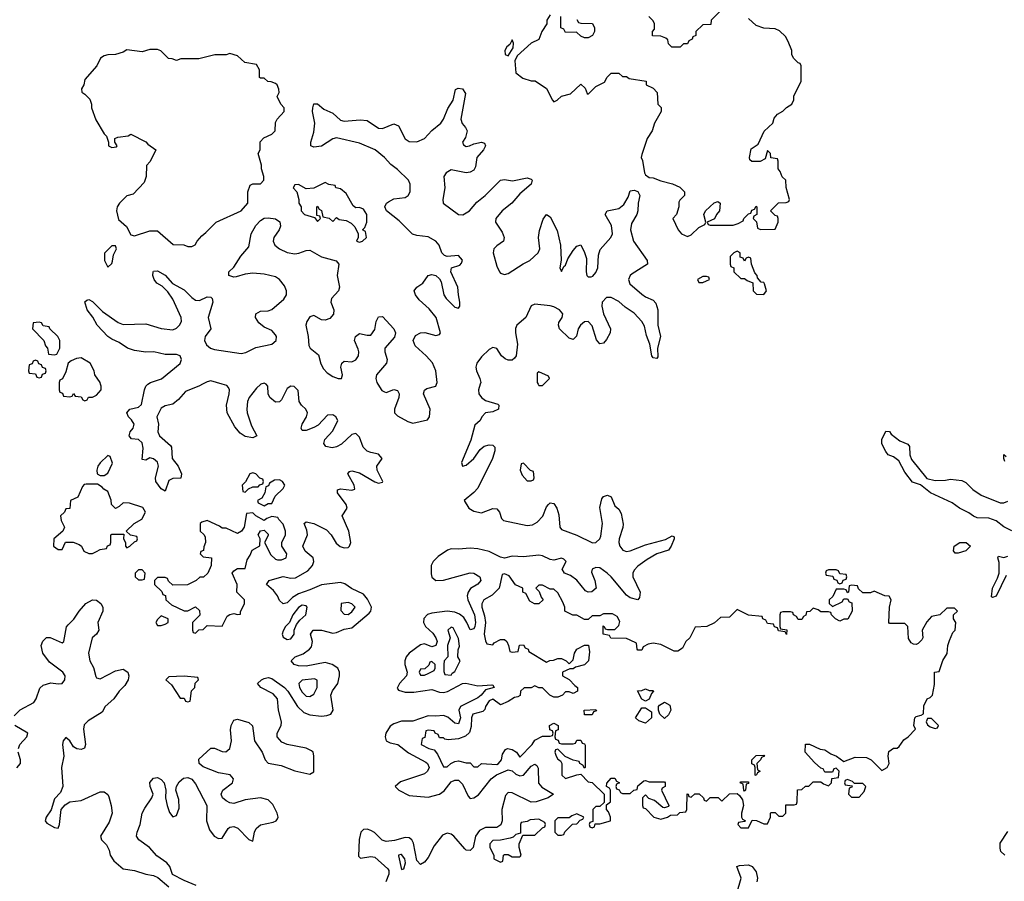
# Model space of a CAD drawing. Header units: inches. Extents: x 2710684 to 2828758, y 857022 to 965663.
# Tile 268 of 316: x 2792188 to 2797352, y 877393 to 881912. Entities that reach past the tile are written whole.
import ezdxf

# ---------------------------------------------------------------- set-up
doc = ezdxf.new("R2010")
doc.units = ezdxf.units.IN
doc.header["$MEASUREMENT"] = 0
doc.layers.add('C7897', color=7, linetype='Continuous')
doc.layers.add('C7898', color=7, linetype='Continuous')

msp = doc.modelspace()

# ---------------------------------------------------------------- linework, layer by layer
at = {"layer": 'C7897', "color": 4}
for points, elevation in [([(2792394, 880000), (2792394, 879970), (2792398, 879958), (2792412.7, 879952.7), (2792418, 879938), (2792450, 879934), (2792462, 879938), (2792470, 879952), (2792478, 879938), (2792510, 879934), (2792518, 879918), (2792530, 879914), (2792542, 879918), (2792548.4, 879931.6), (2792570, 879932), (2792590, 879942), (2792614, 879970), (2792614, 879990), (2792611.5, 880000)], 8), ([(2793146.8, 880000), (2793130, 879991.1), (2793058, 879962), (2793019.7, 879920.3), (2792990, 879895.6), (2792950, 879887.3), (2792930, 879874.5), (2792906.7, 879830), (2792915.3, 879790), (2792912, 879750), (2792920.3, 879730), (2792978.9, 879678.9), (2792983.8, 879670), (2792988, 879610), (2793018, 879570), (2793036.4, 879530), (2793033.2, 879506.8), (2792990, 879506), (2792970, 879495.1), (2792950, 879439), (2792930, 879452.3), (2792901.6, 879490), (2792900.5, 879510), (2792915.1, 879570), (2792911.1, 879591.1), (2792890, 879609.6), (2792870, 879614), (2792850, 879602.7), (2792830, 879606), (2792834.3, 879665.7), (2792830, 879692.7), (2792810, 879709.6), (2792774.5, 879714.5), (2792762, 879730), (2792766.6, 879750), (2792782, 879770), (2792788.2, 879790), (2792774, 879814), (2792757.6, 879830), (2792749.6, 879850), (2792766, 879870), (2792810, 879880.5), (2792826.3, 879893.7), (2792841.5, 879970), (2792849.8, 879990.2), (2792860.1, 880000)], 4), ([(2793113.3, 877370), (2793050, 877396.4), (2792988.7, 877428.7), (2792974.7, 877470), (2792959.6, 877490), (2792906.1, 877526.1), (2792867.8, 877570), (2792811.8, 877610), (2792799.5, 877630), (2792802.9, 877650), (2792819.5, 877690), (2792829.6, 877750), (2792843.1, 877776.9), (2792880.9, 877830), (2792887, 877850), (2792871.6, 877890), (2792869.7, 877910.3), (2792890, 877933.4), (2792910, 877937.1), (2792930, 877927.3), (2792944.9, 877910), (2792954, 877870), (2792953, 877830), (2792960.3, 877790), (2792973.7, 877753.7), (2792990, 877730.7), (2793010, 877737.3), (2793023.8, 877776.2), (2793022.4, 877822.4), (2793006.6, 877870), (2793009.6, 877890.4), (2793024.7, 877915.3), (2793046.2, 877933.8), (2793070, 877937.1), (2793090, 877928.2), (2793110, 877904.9), (2793168.8, 877790), (2793166.7, 877710), (2793183.1, 877663.1), (2793206.7, 877630), (2793230, 877618), (2793250, 877619.3), (2793280.5, 877670), (2793290, 877676.9), (2793310, 877680.3), (2793331.9, 877671.9), (2793390, 877612.7), (2793410, 877604), (2793418.5, 877650), (2793428.3, 877670), (2793439.4, 877680.6), (2793450, 877688.9), (2793516.8, 877703.2), (2793532.7, 877710), (2793539.7, 877720.3), (2793543.6, 877730), (2793538.3, 877750), (2793515.1, 877795.1), (2793490, 877819.3), (2793450, 877829.8), (2793370, 877819.7), (2793310, 877800.4), (2793290, 877804), (2793270, 877814.3), (2793251.5, 877830), (2793245.1, 877850), (2793253, 877870), (2793303, 877910), (2793309.6, 877930), (2793290.7, 877950.7), (2793230, 877962), (2793150, 877994), (2793129.5, 878010), (2793126.5, 878033.5), (2793190, 878090.4), (2793210, 878092), (2793250, 878073.1), (2793268, 878072), (2793289.6, 878090), (2793298.8, 878130), (2793293.3, 878186.7), (2793296.4, 878210), (2793310, 878237.3), (2793330, 878243.8), (2793390, 878225.5), (2793408.7, 878208.7), (2793419.6, 878130), (2793459.6, 878070), (2793474.3, 878030), (2793490, 878013.1), (2793559.5, 877999.5), (2793630, 877972.3), (2793710, 877954.9), (2793730, 877967.7), (2793730.9, 878050.9), (2793726.3, 878070), (2793718, 878078), (2793690, 878090.8), (2793589.8, 878109.8), (2793563.1, 878123.1), (2793537.7, 878150), (2793538.3, 878170), (2793559.7, 878210), (2793561, 878230), (2793544.2, 878290), (2793539.7, 878350), (2793516.4, 878376.4), (2793452, 878410), (2793435.1, 878430), (2793456, 878450), (2793470, 878457), (2793490, 878461.1), (2793510, 878457.4), (2793576, 878410), (2793594.3, 878390), (2793644, 878310), (2793678.5, 878278.5), (2793710, 878266), (2793770, 878259.2), (2793798.2, 878261.8), (2793819.5, 878270), (2793831.1, 878290), (2793819.3, 878370), (2793827.4, 878392.6), (2793856, 878430), (2793865.6, 878470), (2793865.3, 878490), (2793855.4, 878510), (2793827, 878530), (2793790, 878540.3), (2793690, 878521), (2793650, 878522.2), (2793627, 878530), (2793612.3, 878550), (2793633.2, 878570), (2793674.6, 878585.4), (2793708, 878610), (2793717.3, 878622.7), (2793723.5, 878650), (2793713.6, 878690), (2793726, 878710), (2793769.7, 878710.3), (2793830, 878695.2), (2793850, 878698.2), (2793890, 878714.9), (2793930, 878722), (2794020.4, 878799.6), (2794028.5, 878810), (2794032.1, 878830), (2794012.5, 878872.5), (2793990, 878898.5), (2793928.3, 878928.3), (2793893, 878953), (2793870, 878959.8), (2793770, 878948.7), (2793710, 878920.9), (2793650, 878901.5), (2793618.8, 878881.2), (2793590, 878853.6), (2793570, 878847.6), (2793550, 878866), (2793539.7, 878890), (2793518.5, 878918.5), (2793482.7, 878950), (2793495.3, 878970), (2793550, 878987.2), (2793570, 878991.7), (2793610, 878983.6), (2793634.7, 878985.3), (2793698.2, 879021.8), (2793723, 879050), (2793731.2, 879070), (2793727.6, 879090), (2793684, 879124), (2793673, 879150), (2793697.6, 879210), (2793694.3, 879234.3), (2793679.3, 879270), (2793690, 879279.1), (2793730, 879270.3), (2793795.9, 879235.9), (2793820.9, 879210), (2793847, 879167), (2793868.5, 879148.5), (2793890, 879141.5), (2793910, 879144.2), (2793917.6, 879150), (2793925.1, 879170), (2793913.1, 879230), (2793879.3, 879310), (2793904.5, 879350), (2793900.5, 879370), (2793854.5, 879430), (2793854, 879446), (2793870, 879451.8), (2793930, 879443.7), (2793945.2, 879450), (2793942.4, 879470), (2793909.5, 879530), (2793918, 879542), (2793930, 879546), (2793970, 879534.6), (2794050, 879487.6), (2794070, 879482), (2794090, 879486), (2794091.8, 879490), (2794062, 879550), (2794060.5, 879570), (2794089.3, 879610), (2794070, 879634), (2794030, 879641.7), (2794010, 879649.7), (2793999.4, 879659.4), (2793989.8, 879670), (2793970, 879722), (2793950, 879742), (2793930, 879737.2), (2793875, 879685), (2793850, 879671.1), (2793827.3, 879667.3), (2793793.1, 879673.1), (2793783, 879690), (2793788.3, 879710), (2793830, 879756.4), (2793856.8, 879810), (2793846, 879830), (2793830, 879840.4), (2793802.7, 879837.3), (2793753.8, 879786.2), (2793730, 879772.8), (2793690, 879758), (2793670, 879757.2), (2793663.6, 879770), (2793668.3, 879790), (2793691.3, 879830), (2793696.9, 879850), (2793687.8, 879870), (2793666, 879890), (2793653.7, 879910), (2793648.2, 879968.2), (2793628, 879988), (2793610, 879989.7), (2793590, 879978.7), (2793561.1, 879918.9), (2793550, 879908), (2793530, 879905.4), (2793499.7, 879930), (2793491, 879950), (2793489.6, 879990), (2793480.1, 880000)], 4), ([(2793453, 880000), (2793450, 879998.9), (2793430, 879979.7), (2793390.3, 879930), (2793383.1, 879910), (2793378.3, 879870), (2793380.3, 879850), (2793402.7, 879782.7), (2793430.5, 879729.5), (2793410, 879719.5), (2793370, 879726.6), (2793344, 879744), (2793316.6, 879776.6), (2793275.1, 879850), (2793272.1, 879890), (2793287.1, 879950), (2793288.2, 879970), (2793283.5, 879983.5), (2793273.3, 879993.3), (2793250, 880000)], 4), ([(2794602.7, 880000), (2794593.7, 879970), (2794596.5, 879950), (2794610.4, 879930), (2794630, 879915.6), (2794694.8, 879894.8), (2794700.5, 879890), (2794699.1, 879870), (2794670, 879856.3), (2794630, 879849.6), (2794612.2, 879830), (2794602, 879810), (2794574.3, 879785.7), (2794553.5, 879706.5), (2794504.9, 879590), (2794510, 879571.3), (2794530, 879574.9), (2794569.5, 879610), (2794602.2, 879657.8), (2794624.5, 879675.5), (2794650, 879683.1), (2794670, 879680.5), (2794679.3, 879670), (2794680.3, 879650), (2794666.9, 879610), (2794590, 879454.5), (2794570, 879431.5), (2794518.8, 879390), (2794543.8, 879350), (2794570, 879334), (2794610, 879324.9), (2794670, 879347.6), (2794690, 879346.7), (2794704.2, 879330), (2794715.1, 879295.1), (2794725.4, 879285.4), (2794850, 879259.7), (2794877.1, 879262.9), (2794902.6, 879277.4), (2794931.4, 879308.6), (2794950, 879356.3), (2794960.7, 879370), (2794970, 879377.6), (2794990, 879374.9), (2795004.2, 879350), (2795015.8, 879315.8), (2795021.1, 879250), (2795030, 879238.4), (2795110, 879208.9), (2795191.3, 879168.7), (2795210, 879170.4), (2795230.9, 879189.1), (2795236.4, 879203.6), (2795244.2, 879270), (2795230, 879354), (2795241.5, 879398.5), (2795250, 879411), (2795270, 879418.8), (2795290.7, 879410), (2795310, 879362), (2795330, 879344.7), (2795342.5, 879322.5), (2795353.5, 879266.5), (2795351.7, 879248.3), (2795332, 879190), (2795330.4, 879170), (2795335.8, 879150), (2795350.3, 879130.3), (2795370, 879122.6), (2795390, 879126.3), (2795470, 879158), (2795574.9, 879185.1), (2795610, 879204.7), (2795619.8, 879199.8), (2795621, 879190), (2795604.9, 879150), (2795590.4, 879129.6), (2795530, 879109.7), (2795479.1, 879080.9), (2795430, 879045.4), (2795410, 879024.5), (2795403.2, 879010), (2795402.8, 878990), (2795442.4, 878910), (2795438.5, 878881.5), (2795430, 878869.2), (2795390, 878879.6), (2795370, 878893.6), (2795290, 878989.6), (2795269.5, 879010), (2795230, 879038), (2795210, 879038.7), (2795190.8, 879030), (2795186.1, 879013.9), (2795203.7, 878970), (2795210.4, 878929.6), (2795188.2, 878911.8), (2795170, 878909.6), (2795156.1, 878916.1), (2795110, 878972.8), (2795076.2, 878996.2), (2795044.5, 879010), (2795033.3, 879030), (2795053.3, 879070), (2795042.4, 879082.4), (2795030, 879087.6), (2794990, 879078), (2794970, 879080.3), (2794930, 879100.4), (2794910, 879104.2), (2794830, 879095), (2794770, 879099.2), (2794730, 879088.7), (2794710, 879093.5), (2794650, 879122), (2794590, 879136.4), (2794550, 879140.9), (2794490, 879134.5), (2794450, 879136.4), (2794430.7, 879130), (2794382.6, 879097.4), (2794355.6, 879070), (2794346.3, 879050), (2794346, 879006), (2794350, 878988), (2794370, 878970.3), (2794410, 878971.7), (2794549.8, 879010.2), (2794570, 879008.5), (2794600.4, 878990), (2794606.4, 878970), (2794590, 878951.8), (2794551.3, 878928.7), (2794540.3, 878910), (2794535.3, 878890), (2794538.5, 878870), (2794572.9, 878790), (2794579.1, 878750), (2794575.3, 878730), (2794570, 878718), (2794550, 878712.3), (2794533.7, 878750), (2794516.3, 878776.3), (2794494.7, 878794.7), (2794470, 878805), (2794429.8, 878809.8), (2794350, 878799.8), (2794327.4, 878792.6), (2794308, 878772), (2794304.7, 878750), (2794316.1, 878730), (2794354.8, 878694.8), (2794370.8, 878670.8), (2794376.5, 878650), (2794370.3, 878630), (2794350, 878622.7), (2794310, 878637.6), (2794290, 878633.3), (2794230, 878589.7), (2794215.3, 878570), (2794208.2, 878550), (2794208.2, 878530), (2794219.7, 878490), (2794216.5, 878470), (2794179.5, 878430), (2794166.7, 878406.7), (2794174.6, 878394.6), (2794210, 878385.5), (2794254.9, 878385.1), (2794350, 878399.2), (2794390, 878384.7), (2794410, 878382.4), (2794432.3, 878387.7), (2794510, 878430.2), (2794527.7, 878432.3), (2794590, 878417.8), (2794663.6, 878423.6), (2794670, 878422), (2794676, 878410), (2794630, 878398), (2794608.7, 878370), (2794590, 878355.1), (2794499.5, 878310), (2794490.3, 878290), (2794499, 878250), (2794490, 878218), (2794470, 878221.6), (2794433.8, 878253.8), (2794410, 878262.7), (2794370, 878258.2), (2794330, 878260.3), (2794250, 878233.5), (2794190, 878232.2), (2794150, 878218.8), (2794130, 878207.1), (2794108.2, 878170), (2794105, 878150), (2794110.4, 878130), (2794130, 878119.7), (2794170.4, 878110), (2794226, 878066), (2794317.2, 878017.2), (2794327, 878010), (2794335.5, 877990), (2794327.4, 877970), (2794310, 877957.2), (2794185.6, 877914.4), (2794157.3, 877890), (2794176.3, 877870), (2794230, 877843.6), (2794330, 877833.6), (2794390, 877850.2), (2794413.3, 877866.7), (2794450, 877914.3), (2794470, 877924), (2794490, 877923.1), (2794510, 877901.6), (2794539, 877839), (2794550, 877826.7), (2794570, 877830.3), (2794594.1, 877845.9), (2794659.7, 877930), (2794689.1, 877950.9), (2794750, 877978.3), (2794770, 877973.1), (2794790, 877955.6), (2794810, 877945.5), (2794829.8, 877950.2), (2794870, 877996.4), (2794890, 878007.7), (2794899.9, 877999.9), (2794906.2, 877986.2), (2794908.4, 877908.4), (2794925.9, 877885.9), (2794986.8, 877850), (2794958.8, 877830), (2794896, 877810), (2794870, 877808.6), (2794770, 877856.9), (2794750, 877858.7), (2794736.5, 877843.5), (2794716.5, 877770), (2794717.3, 877710), (2794711.1, 877688.9), (2794690, 877674.7), (2794630, 877674.5), (2794600.1, 877659.9), (2794578, 877630), (2794565.3, 877570), (2794550, 877554.7), (2794530, 877556.9), (2794522.5, 877562.5), (2794464.7, 877630), (2794450, 877640.4), (2794430, 877645.1), (2794405.4, 877634.6), (2794361.7, 877578.3), (2794330, 877518), (2794310, 877493.3), (2794290, 877481.6), (2794270, 877501.2), (2794253.1, 877593.1), (2794244.5, 877610), (2794230, 877621.6), (2794210, 877623), (2794153.9, 877606.1), (2794110, 877600.8), (2794088.4, 877608.4), (2794048.7, 877648.7), (2794030, 877659.7), (2794010, 877666.9), (2793990, 877664.7), (2793976.5, 877650), (2793967.3, 877612.7), (2793964.2, 877524.2), (2793974.9, 877514.9), (2794030, 877523.2), (2794050, 877518.9), (2794118.4, 877458.4), (2794123.7, 877450), (2794124.2, 877430), (2794107.2, 877390)], 4), ([(2794066.7, 880000), (2794087.6, 879967.6), (2794100.5, 879960.5), (2794110, 879957), (2794150, 879973.1), (2794170, 879967.3), (2794178, 879950), (2794176.9, 879930), (2794153.1, 879870), (2794154, 879850), (2794170, 879834), (2794224, 879804), (2794250, 879796.1), (2794326.5, 879813.5), (2794336.9, 879830), (2794341, 879870), (2794304.7, 879950), (2794311, 879969), (2794322.4, 879977.6), (2794370, 879990.7), (2794373.5, 880000)], 4), ([(2794907, 880000), (2794910, 879994), (2794930, 879994), (2794936, 880000)], 8), ([(2797391.4, 879231.4), (2797350, 879252.3), (2797310, 879284.5), (2797270, 879298.4), (2797210, 879299.5), (2797190, 879307.3), (2797166.3, 879326.3), (2797117.2, 879350), (2797078.2, 879378.2), (2796965.2, 879430), (2796912.5, 879472.5), (2796870, 879486), (2796830, 879539), (2796798, 879598), (2796770, 879619.3), (2796742, 879630), (2796730, 879648), (2796710, 879688), (2796709.2, 879710), (2796730, 879754), (2796750, 879752), (2796758.8, 879738.8), (2796804, 879704), (2796846.4, 879686.4), (2796854.4, 879674.4), (2796857.3, 879630), (2796865.2, 879605.2), (2796945.2, 879505.2), (2796990, 879495.5), (2797043.2, 879496.8), (2797070, 879502), (2797130, 879495.5), (2797150, 879484), (2797187.3, 879447.3), (2797230, 879419.1), (2797330, 879378.8), (2797350, 879377.3), (2797370, 879386.8)], 4), ([(2797355.3, 879595.3), (2797349, 879610), (2797349.2, 879630.8), (2797362, 879622)], 4), ([(2797362.4, 878997.6), (2797310, 878888.7), (2797290, 878882), (2797285.6, 878885.6), (2797289.6, 878930), (2797316.6, 878983.4), (2797324.5, 879010), (2797325.2, 879065.2), (2797318, 879090), (2797322, 879098), (2797350, 879090.8), (2797370, 879098.8)], 4), ([(2792158.9, 878261.1), (2792190, 878292), (2792262, 878330), (2792274.7, 878350), (2792294, 878406), (2792310, 878422.4), (2792350, 878434), (2792390, 878428.4), (2792409.5, 878430.5), (2792424.5, 878450), (2792425.6, 878470), (2792413.6, 878490), (2792343.1, 878543.1), (2792308.8, 878588.8), (2792299.7, 878630), (2792308.3, 878651.7), (2792328.2, 878671.8), (2792347.5, 878672.5), (2792410, 878644), (2792419, 878650), (2792433, 878727), (2792441, 878739), (2792471.9, 878768.1), (2792498.7, 878810), (2792534.5, 878850), (2792570, 878868.4), (2792590, 878868.2), (2792613, 878850), (2792623, 878830), (2792623.8, 878810), (2792598, 878750), (2792602, 878710), (2792590.7, 878690), (2792568.2, 878670), (2792549.1, 878590), (2792554.6, 878550), (2792574, 878514), (2792587.1, 878467.1), (2792590, 878460.7), (2792610, 878455.3), (2792690, 878496), (2792730, 878506.4), (2792754.9, 878490), (2792759.5, 878470), (2792757, 878450), (2792739.7, 878420.3), (2792709.3, 878390.7), (2792681.3, 878350), (2792636.4, 878310), (2792619.9, 878280.1), (2792545.9, 878234.1), (2792526.3, 878213.7), (2792522.3, 878190), (2792532.4, 878110), (2792528.2, 878091.8), (2792510, 878084.2), (2792487.3, 878087.3), (2792470, 878098.4), (2792450, 878129.4), (2792430, 878146.6), (2792415.5, 878130), (2792412.4, 878110), (2792419, 878050), (2792406.7, 877990), (2792413.4, 877890), (2792401.6, 877858.4), (2792370, 877826), (2792351.9, 877768.1), (2792326.4, 877730), (2792320.5, 877710), (2792330, 877697.3), (2792370, 877674.8), (2792390, 877671.3), (2792396.2, 877690), (2792405.1, 877770), (2792425.6, 877794.4), (2792451.1, 877808.9), (2792510, 877816.5), (2792610, 877862.4), (2792630, 877862.4), (2792649, 877849), (2792655.8, 877835.8), (2792667.6, 877790), (2792672, 877750), (2792656.7, 877703.3), (2792610.6, 877630), (2792617.3, 877610), (2792643.4, 877583.4), (2792656.7, 877556.7), (2792662.4, 877530), (2792680.5, 877500.5), (2792730, 877458.3), (2792790.2, 877450.2), (2792850, 877430.3), (2792890, 877423.2), (2792912, 877412), (2792970, 877363.1)], 4), ([(2792180.4, 878090), (2792188.8, 878111.2), (2792225.6, 878150), (2792229.5, 878170), (2792161.3, 878210)], 4), ([(2792172.2, 877987.8), (2792192.2, 878010), (2792191, 878030), (2792179.3, 878070)], 4), ([(2797354, 877530), (2797333.2, 877550), (2797330, 877566), (2797330, 877592), (2797370, 877654)], 4), ([(2795948.3, 877330), (2795971.2, 877410), (2795949, 877470), (2795963.6, 877476.4), (2796010, 877479.3), (2796030.3, 877470.3), (2796050, 877442.8), (2796057.3, 877410), (2796054, 877390)], 4)]:
    msp.add_lwpolyline(points, dxfattribs=dict(at, elevation=elevation))
for points, elevation in [([(2792650, 879626), (2792610, 879588), (2792598, 879570), (2792592, 879550), (2792594, 879530), (2792610, 879522), (2792630, 879522), (2792650, 879534), (2792674.6, 879585.4), (2792662, 879622)], 8), ([(2794830, 879586), (2794818, 879582), (2794812, 879550), (2794823.6, 879523.6), (2794850, 879494), (2794870, 879494), (2794882, 879498), (2794886, 879510), (2794882, 879542), (2794867.3, 879547.3)], 8), ([(2793410, 879535.3), (2793394, 879530), (2793371.6, 879488.4), (2793354, 879470), (2793358, 879438), (2793370, 879434), (2793388, 879452), (2793410, 879462), (2793438, 879462), (2793447.3, 879472.7), (2793462, 879478), (2793466, 879490), (2793462, 879502), (2793447.3, 879507.3), (2793426, 879530)], 8), ([(2792596.4, 879476.4), (2792536.4, 879476.4), (2792526, 879474), (2792516.9, 879463.1), (2792492, 879408), (2792454, 879390), (2792451.1, 879348.9), (2792430, 879346), (2792422, 879330), (2792402, 879310), (2792405.4, 879285.4), (2792422, 879250), (2792414, 879230), (2792366, 879190), (2792364.7, 879150), (2792390, 879134), (2792410, 879134), (2792428.4, 879171.6), (2792468.4, 879171.6), (2792499.8, 879159.8), (2792512, 879150), (2792524.7, 879124.7), (2792550, 879112), (2792570, 879112), (2792590, 879122), (2792610, 879134), (2792642, 879138), (2792647.3, 879152.7), (2792662, 879158), (2792666, 879170), (2792666, 879210), (2792670, 879214), (2792734, 879214), (2792732, 879190), (2792742, 879170), (2792742, 879150), (2792750, 879142), (2792766, 879150), (2792790, 879174), (2792802, 879178), (2792806, 879190), (2792802, 879202), (2792768.4, 879208.4), (2792746, 879230), (2792788, 879270), (2792828.4, 879291.6), (2792848, 879330), (2792833.6, 879353.6), (2792763.6, 879376.4), (2792730, 879378), (2792710, 879358), (2792689.2, 879349.2), (2792668.7, 879370), (2792667.3, 879392.7), (2792650, 879438), (2792629.1, 879449.1), (2792620.4, 879460.4)], 8), ([(2793550, 879498), (2793523.6, 879496.4), (2793498, 879482), (2793492.7, 879467.3), (2793478, 879462), (2793474, 879430), (2793458, 879402), (2793434, 879390), (2793438, 879378), (2793470, 879362), (2793490, 879374), (2793510, 879374), (2793527.3, 879412.7), (2793570, 879454), (2793578, 879470), (2793566, 879490)], 8), ([(2793410, 879326), (2793378, 879322), (2793364.7, 879250), (2793351.1, 879228.9), (2793330, 879218), (2793270, 879246), (2793250, 879246), (2793236.4, 879256.4), (2793170, 879286), (2793143.6, 879276.4), (2793134, 879270), (2793134, 879230), (2793152.7, 879212.7), (2793159.6, 879199.6), (2793162, 879170), (2793152.7, 879147.3), (2793152, 879128), (2793138, 879122), (2793134, 879110), (2793150, 879094), (2793194, 879090), (2793192, 879050), (2793174, 879010), (2793151.6, 878988.4), (2793132.7, 878987.3), (2793114, 878970), (2793068.4, 878948.4), (2792990, 878946), (2792967.3, 878967.3), (2792962, 878982), (2792950, 878986), (2792910, 878986), (2792894, 878970), (2792894, 878950), (2792932.7, 878912.7), (2792938, 878898), (2792952.7, 878892.7), (2792954, 878870), (2792983.6, 878843.6), (2793050, 878812), (2793070, 878812), (2793110, 878832), (2793130, 878814), (2793131.6, 878788.4), (2793094, 878750), (2793094, 878710), (2793098, 878698), (2793110, 878694), (2793127.3, 878712.7), (2793150, 878714), (2793170, 878734), (2793250, 878732), (2793276.4, 878783.6), (2793290, 878792), (2793310, 878798), (2793330, 878792), (2793346, 878794), (2793346, 878806), (2793366, 878850), (2793366, 878870), (2793326, 878910), (2793328, 878950), (2793302, 879010), (2793310, 879022), (2793330, 879034), (2793370, 879034), (2793380.4, 879079.6), (2793396.4, 879103.6), (2793406, 879130), (2793447.3, 879152.7), (2793448, 879190), (2793438, 879210), (2793450, 879232), (2793470, 879234), (2793490, 879214), (2793490, 879206), (2793472, 879170), (2793504.7, 879104.7), (2793530, 879082), (2793539.6, 879079.6), (2793560.4, 879079.6), (2793586, 879090), (2793588, 879110), (2793562, 879150), (2793562, 879170), (2793582, 879210), (2793582, 879230), (2793570, 879266), (2793546, 879290), (2793542, 879302), (2793510, 879306), (2793483.6, 879296.4), (2793470, 879286), (2793426, 879310)], 8), ([(2797110, 879113.2), (2797094.6, 879114.6), (2797085.6, 879125.6), (2797089.4, 879150), (2797118, 879170), (2797152, 879170), (2797174.8, 879150), (2797150, 879126.6)], 4), ([(2792830, 879026), (2792810, 879026), (2792794, 879010), (2792794, 878990), (2792810, 878974), (2792830, 878974), (2792842, 878978), (2792846, 879010)], 8), ([(2794730, 879006), (2794718, 879002), (2794702, 878930), (2794666, 878894), (2794622, 878870), (2794611.6, 878848.4), (2794611.3, 878830), (2794625.8, 878785.8), (2794631.3, 878750), (2794624, 878690), (2794630, 878654), (2794638, 878638), (2794670, 878634), (2794676.4, 878643.6), (2794710, 878662), (2794730, 878662), (2794742, 878650), (2794752, 878630), (2794758, 878598), (2794770, 878594), (2794802, 878598), (2794808.9, 878631.1), (2794830, 878634), (2794838, 878618), (2794854, 878610), (2794858, 878598), (2794950, 878542), (2794968.4, 878551.6), (2794987.3, 878552.7), (2795010, 878562), (2795030, 878562), (2795054, 878550), (2795070, 878534), (2795090, 878554), (2795098, 878590), (2795109, 878611), (2795150, 878631.3), (2795171.6, 878631.6), (2795176.9, 878596.9), (2795170.7, 878549.3), (2795150, 878529), (2795103.6, 878516.4), (2795090, 878508), (2795072.7, 878507.3), (2795034, 878490), (2795034, 878470), (2795070, 878452), (2795099.6, 878419.6), (2795114, 878410), (2795114, 878390), (2795090, 878378), (2795070, 878386), (2795050, 878386), (2795034, 878370), (2795010, 878358), (2794990, 878358), (2794968.9, 878368.9), (2794930, 878408), (2794910, 878408), (2794890, 878418), (2794870, 878408), (2794832.7, 878407.3), (2794814, 878390), (2794812.7, 878367.3), (2794799.6, 878360.4), (2794783.6, 878356.4), (2794750, 878335.3), (2794710, 878318), (2794670, 878348), (2794650, 878339), (2794631.3, 878310), (2794626.4, 878293.6), (2794616, 878284), (2794564.7, 878270), (2794558, 878250), (2794555.3, 878204.7), (2794547.5, 878172.5), (2794525.8, 878154.2), (2794490, 878139.3), (2794434.6, 878134.6), (2794418, 878138), (2794410, 878146), (2794390, 878146), (2794382, 878162), (2794366, 878170), (2794362, 878182), (2794330, 878186), (2794318, 878182), (2794312.7, 878147.3), (2794298, 878142), (2794294, 878110), (2794334, 878090), (2794362, 878082), (2794379.8, 878059.8), (2794410, 877994), (2794430, 877994), (2794448.4, 878011.6), (2794470, 878022), (2794490, 878024.7), (2794530, 878014), (2794550, 878014), (2794570, 877994), (2794590, 877994), (2794610, 878011.3), (2794690, 878005.5), (2794699, 878010), (2794714, 878030), (2794720.4, 878059.6), (2794736.4, 878083.6), (2794746, 878090), (2794770, 878084.7), (2794794, 878070), (2794810, 878044.7), (2794875.3, 878110), (2794890, 878134), (2794930, 878154), (2794970, 878154), (2794982, 878158), (2794986, 878170), (2794982, 878182), (2794968, 878188), (2794966, 878210), (2794990, 878222), (2795012, 878210), (2795012, 878188), (2794998, 878182), (2794994, 878150), (2794998, 878138), (2795012.7, 878132.7), (2795018, 878118), (2795030, 878114), (2795090, 878114), (2795102, 878118), (2795110, 878134), (2795130, 878134), (2795138, 878118), (2795150, 878114), (2795152.7, 878107.3), (2795154, 877990), (2795150, 877986), (2795142, 878002), (2795126, 878010), (2795122, 878022), (2795090, 878028), (2795048, 878048), (2795010, 878086), (2794998, 878082), (2794994, 878070), (2795002, 878050), (2795010, 878034), (2795024.7, 878024.7), (2795031.3, 878011.3), (2795032, 877950), (2795050, 877932), (2795110, 877952), (2795130, 877954), (2795170, 877914), (2795191.1, 877911.1), (2795254, 877850), (2795254, 877806), (2795230, 877786), (2795210, 877786), (2795194, 877770), (2795194, 877706), (2795178, 877702), (2795174, 877690), (2795178, 877678), (2795190, 877674), (2795202, 877678), (2795206, 877694), (2795230, 877694), (2795286, 877710), (2795286, 877730), (2795276.4, 877756.4), (2795266, 877770), (2795266, 877794), (2795286, 877810), (2795286, 877870), (2795282, 877882), (2795266, 877890), (2795267.3, 877907.3), (2795290, 877934), (2795310, 877934), (2795318, 877918), (2795334, 877910), (2795318, 877902), (2795314, 877890), (2795318, 877878), (2795332.7, 877872.7), (2795338, 877858), (2795350, 877854), (2795390, 877854), (2795408.4, 877871.6), (2795426, 877874), (2795430, 877894), (2795460.4, 877919.6), (2795470, 877922), (2795490, 877914), (2795570, 877914), (2795574, 877910), (2795574, 877890), (2795558, 877882), (2795554, 877870), (2795592, 877790), (2795590, 877786), (2795570, 877778), (2795560.4, 877780.4), (2795516.4, 877816.4), (2795487.3, 877827.3), (2795470, 877846), (2795454, 877830), (2795454, 877790), (2795458, 877778), (2795470, 877774), (2795514, 877730), (2795550, 877718), (2795586, 877730), (2795600.4, 877739.6), (2795638, 877742), (2795650, 877754), (2795682, 877758), (2795686, 877770), (2795688, 877852), (2795694, 877850), (2795698, 877838), (2795710, 877834), (2795728.4, 877851.6), (2795751.6, 877851.6), (2795774, 877830), (2795778, 877818), (2795790, 877814), (2795810, 877832), (2795851.6, 877831.6), (2795870, 877814), (2795910, 877852), (2795950, 877854), (2795963.6, 877843.6), (2795979.6, 877819.6), (2795984.7, 877790), (2795974, 877750), (2795974, 877730), (2795978, 877718), (2795994, 877710), (2795990, 877706), (2795958, 877702), (2795954, 877690), (2795970, 877674), (2796010, 877674), (2796030, 877714), (2796051.6, 877711.6), (2796090, 877694), (2796110, 877694), (2796126, 877730), (2796126, 877750), (2796130, 877754), (2796150, 877754), (2796170, 877734), (2796190, 877734), (2796206, 877750), (2796206, 877794), (2796250, 877794), (2796262, 877798), (2796266, 877810), (2796267.3, 877872.7), (2796290, 877874), (2796308.4, 877891.6), (2796327.3, 877892.7), (2796350, 877914), (2796390, 877914), (2796403.6, 877903.6), (2796430, 877894), (2796446, 877910), (2796447.3, 877932.7), (2796482, 877938), (2796486, 877970), (2796470, 877986), (2796458, 877982), (2796450, 877966), (2796410, 877966), (2796402, 877982), (2796390, 877986), (2796356.4, 878016.4), (2796308, 878070), (2796308.4, 878111.6), (2796330, 878112), (2796385.4, 878085.4), (2796410, 878082), (2796442, 878062), (2796472, 878050), (2796510, 878022), (2796570, 878044.7), (2796630, 878042), (2796654, 878030), (2796710, 877974), (2796738, 877990), (2796748, 878010), (2796742, 878050), (2796746.3, 878073.7), (2796770, 878091.3), (2796790, 878092), (2796800.4, 878099.6), (2796825.6, 878134.4), (2796848, 878150), (2796886, 878190), (2796878, 878210), (2796882, 878250), (2796890, 878258), (2796916.4, 878263.6), (2796928, 878272), (2796930, 878314), (2796948, 878350), (2796963.1, 878356.9), (2796975.3, 878370), (2796986, 878426), (2796986, 878490), (2797010, 878494), (2797029, 878551), (2797052.7, 878587.3), (2797056, 878630), (2797063.7, 878656.3), (2797082.7, 878697.3), (2797094, 878710), (2797098, 878750), (2797086, 878770), (2797086, 878790), (2797106, 878810), (2797090, 878826), (2797050, 878826), (2797014, 878790), (2796970, 878782), (2796946.4, 878753.6), (2796922, 878710), (2796924.7, 878670), (2796919.8, 878660.2), (2796899.8, 878640.2), (2796890, 878635.3), (2796876.4, 878636.4), (2796863.1, 878643.1), (2796850, 878666), (2796846, 878730), (2796830, 878746), (2796750, 878746), (2796746, 878750), (2796749, 878830), (2796758, 878870), (2796748, 878888), (2796726, 878890), (2796670, 878915.3), (2796650, 878906), (2796610, 878906), (2796587.3, 878927.3), (2796582, 878942), (2796550, 878946), (2796538, 878942), (2796534, 878910), (2796530, 878906), (2796522, 878922), (2796510, 878926), (2796470, 878926), (2796452.7, 878887.3), (2796434, 878870), (2796434, 878850), (2796450, 878834), (2796502, 878858), (2796510, 878874), (2796530, 878874), (2796538, 878858), (2796552.7, 878852.7), (2796554, 878810), (2796531.6, 878768.4), (2796510, 878768), (2796490, 878758), (2796466, 878770), (2796446, 878790), (2796442, 878802), (2796430, 878806), (2796390, 878806), (2796376.4, 878816.4), (2796350, 878826), (2796331.6, 878808.4), (2796314, 878806), (2796311.6, 878788.4), (2796298, 878782), (2796290, 878766), (2796270, 878766), (2796262, 878782), (2796246, 878790), (2796242, 878802), (2796230, 878806), (2796190, 878806), (2796178, 878802), (2796174, 878790), (2796174, 878730), (2796178, 878718), (2796211.1, 878711.1), (2796210, 878688), (2796202, 878702), (2796167.3, 878707.3), (2796162, 878722), (2796147.3, 878727.3), (2796142, 878742), (2796110, 878746), (2796102, 878762), (2796086, 878770), (2796082, 878782), (2796010, 878788), (2795950, 878818), (2795910, 878778), (2795863.6, 878776.4), (2795831.6, 878748.4), (2795791.1, 878728.9), (2795730, 878726), (2795702, 878670), (2795682, 878650), (2795663.6, 878616.4), (2795639.6, 878600.4), (2795620.4, 878600.4), (2795550, 878635.3), (2795510, 878642), (2795483.6, 878636.4), (2795458, 878622), (2795450, 878606), (2795430, 878606), (2795426, 878610), (2795422, 878642), (2795390, 878658), (2795370, 878666), (2795288.9, 878668.9), (2795282, 878682), (2795248, 878690), (2795247.3, 878732.7), (2795254, 878730), (2795258, 878718), (2795270, 878714), (2795310, 878714), (2795330, 878734), (2795335.3, 878755.3), (2795322, 878782), (2795296.4, 878796.4), (2795250, 878795.3), (2795230, 878786), (2795190, 878786), (2795170, 878766), (2795150, 878766), (2795110, 878788), (2795088.4, 878788.4), (2795046, 878810), (2795046, 878830), (2795036.4, 878856.4), (2795010, 878906), (2794990, 878926), (2794970, 878926), (2794930, 878946), (2794910, 878946), (2794894, 878930), (2794912.7, 878912.7), (2794923.6, 878883.6), (2794934, 878870), (2794910, 878848), (2794888.4, 878848.4), (2794863.1, 878863.1), (2794842, 878902), (2794826, 878910), (2794826, 878930), (2794788.7, 878948.7), (2794755.3, 878995.3)], 8), ([(2796470, 879026), (2796430, 879026), (2796418, 879022), (2796414, 879010), (2796418, 878998), (2796452.7, 878992.7), (2796458, 878978), (2796472.7, 878972.7), (2796478, 878958), (2796490, 878954), (2796502, 878958), (2796507.3, 878972.7), (2796522, 878978), (2796526, 878990), (2796522, 879002), (2796490, 879006), (2796482, 879022)], 8), ([(2793910, 878855.3), (2793874, 878850), (2793872.7, 878812.7), (2793890, 878794), (2793910, 878792), (2793930, 878806), (2793948, 878830), (2793930, 878848)], 8), ([(2793670, 878842), (2793650, 878828.7), (2793621, 878790), (2793602, 878750), (2793582, 878730), (2793570, 878706), (2793564.7, 878690), (2793570, 878674), (2793590, 878662), (2793610, 878664.7), (2793628, 878690), (2793628, 878710), (2793640.2, 878739.8), (2793657.2, 878762.8), (2793688.7, 878790), (2793695.3, 878830), (2793690, 878838)], 8), ([(2792930, 878786), (2792910, 878766), (2792902, 878750), (2792910, 878734), (2792930, 878734), (2792950, 878742), (2792966, 878750), (2792966, 878770)], 8), ([(2794450, 878726), (2794434, 878710), (2794444.7, 878670), (2794431.3, 878630), (2794434, 878570), (2794414, 878550), (2794412, 878530), (2794412.7, 878492.7), (2794418, 878478), (2794450, 878474), (2794455.3, 878484.7), (2794470, 878494), (2794498, 878550), (2794486, 878570), (2794487.3, 878607.3), (2794494, 878626), (2794490, 878666), (2794462, 878722)], 8), ([(2794350, 878546), (2794338, 878542), (2794332.7, 878527.3), (2794312.7, 878507.3), (2794290, 878506), (2794282, 878490), (2794290, 878474), (2794310, 878474), (2794330, 878482), (2794362, 878498), (2794366, 878510), (2794366, 878530)], 8), ([(2793050, 878468), (2792970, 878466), (2792954, 878450), (2792983.6, 878423.6), (2793030, 878354), (2793050, 878354), (2793058, 878338), (2793070, 878334), (2793082, 878338), (2793088.4, 878391.6), (2793106, 878410), (2793107.3, 878432.7), (2793126, 878450), (2793122, 878462)], 8), ([(2793734.6, 878454.6), (2793670, 878448), (2793652, 878430), (2793656, 878410), (2793670, 878384.7), (2793690, 878364.7), (2793710, 878362), (2793730, 878374), (2793748, 878410), (2793747.3, 878447.3)], 8), ([(2795490, 878394), (2795510, 878394), (2795512, 878390), (2795502, 878378), (2795490, 878348), (2795470, 878338), (2795450, 878348), (2795427.3, 878392.7), (2795450, 878394), (2795470, 878402)], 8), ([(2795570, 878246), (2795546, 878270), (2795538, 878290), (2795538, 878310), (2795543.1, 878316.9), (2795570, 878332), (2795596.9, 878316.9), (2795602, 878290), (2795590, 878266)], 8), ([(2795150, 878266), (2795148, 878290), (2795210, 878294), (2795212.7, 878287.3), (2795198, 878282), (2795190, 878266)], 8), ([(2795470, 878222), (2795434.6, 878234.6), (2795418, 878250), (2795450, 878302), (2795470, 878302), (2795502, 878282), (2795502, 878250)], 8), ([(2796970, 878246), (2796950, 878246), (2796942, 878230), (2796950, 878214), (2796963.6, 878203.6), (2796990, 878194), (2797002, 878198), (2797006, 878210)], 8), ([(2796050, 877948), (2796046, 877950), (2796046, 877990), (2796042, 878002), (2796028.4, 878008.4), (2796028, 878030), (2796050, 878052), (2796090, 878054), (2796094, 878050), (2796078, 878042), (2796074, 878030), (2796054, 878010), (2796058, 877978), (2796072, 877970), (2796058, 877962)], 8), ([(2795990, 877866), (2795986, 877870), (2795982, 877902), (2795966, 877910), (2795970, 877914), (2796010, 877914), (2796010, 877906), (2795998, 877902), (2795994, 877870)], 8), ([(2796530, 877926), (2796518, 877922), (2796514, 877910), (2796518, 877898), (2796554, 877894), (2796552.7, 877887.3), (2796538, 877882), (2796534, 877850), (2796550, 877834), (2796590, 877834), (2796616.4, 877863.6), (2796626, 877890), (2796610, 877906), (2796566, 877906), (2796556.4, 877916.4)], 8), ([(2794910, 877718), (2794865.4, 877714.6), (2794850, 877706), (2794818, 877702), (2794814, 877690), (2794814, 877646), (2794790, 877638), (2794776, 877624), (2794761, 877619), (2794710, 877608), (2794670, 877606), (2794654, 877590), (2794654, 877570), (2794674, 877530), (2794674, 877510), (2794710, 877494), (2794722, 877498), (2794726, 877530), (2794730, 877534), (2794750, 877534), (2794770, 877522), (2794810, 877522), (2794814.6, 877525.4), (2794818, 877530), (2794808, 877570), (2794808, 877590), (2794826, 877634), (2794890, 877634), (2794930, 877674), (2794942, 877678), (2794946, 877690), (2794942, 877702)], 8), ([(2795110, 877746), (2795083.6, 877736.4), (2795070, 877726), (2795010, 877726), (2794994, 877710), (2794994, 877650), (2795010, 877634), (2795030, 877634), (2795042, 877638), (2795047.3, 877652.7), (2795087.3, 877692.7), (2795110, 877694), (2795127.3, 877712.7), (2795142, 877718), (2795146, 877730)], 8), ([(2794190, 877533.2), (2794186.8, 877533.2), (2794174, 877530), (2794174, 877526), (2794190, 877454), (2794202, 877458), (2794212, 877490), (2794208, 877510)], 8)]:
    msp.add_lwpolyline(points, close=True, dxfattribs=dict(at, elevation=elevation))
at = {"layer": 'C7898', "color": 4}
for points, elevation in [([(2795870, 881966), (2795814, 881910), (2795812.7, 881887.3), (2795770, 881886), (2795734, 881850), (2795734, 881830), (2795718, 881822), (2795714, 881810), (2795698, 881802), (2795690, 881786), (2795670, 881786), (2795651.6, 881768.4), (2795608.4, 881768.4), (2795590, 881786), (2795587.3, 881807.3), (2795576.4, 881816.4), (2795550, 881826), (2795507.3, 881827.3), (2795506, 881850), (2795516.4, 881863.6), (2795518, 881890), (2795510, 881906), (2795488, 881930)], 8), ([(2794970, 881938), (2794952, 881910), (2794952, 881890), (2794926, 881850), (2794910, 881808), (2794870, 881788.7), (2794796.9, 881723.1), (2794784, 881696), (2794790, 881634), (2794826, 881606), (2794870, 881592), (2794891.6, 881591.6), (2794951.1, 881551.1), (2794982, 881490), (2794990, 881482), (2795006, 881490), (2795030, 881512), (2795076.4, 881523.6), (2795130, 881574), (2795152.7, 881552.7), (2795164.7, 881524.7), (2795170, 881522), (2795210, 881562), (2795254.6, 881585.4), (2795268.9, 881611.1), (2795290, 881631.3), (2795330, 881632), (2795350, 881614), (2795370, 881614), (2795383.6, 881603.6), (2795474, 881590), (2795474, 881570), (2795510, 881554), (2795532, 881530), (2795534, 881470), (2795551.6, 881451.6), (2795552, 881430), (2795518, 881370), (2795504.7, 881330), (2795478, 881290), (2795450, 881206), (2795446.8, 881190), (2795454, 881174), (2795464, 881110), (2795470, 881098), (2795490, 881084), (2795510, 881082.8), (2795550, 881067.3), (2795611.6, 881051.6), (2795650, 881034), (2795674, 881010), (2795674, 880990), (2795650, 880966), (2795645.4, 880954.6), (2795644.7, 880930), (2795632, 880890), (2795614, 880870), (2795641, 880810), (2795658, 880790), (2795690, 880776), (2795710, 880784.7), (2795750, 880822), (2795782, 880838), (2795786, 880850), (2795775.3, 880890), (2795784, 880910), (2795830, 880951.3), (2795850, 880958), (2795862, 880950), (2795858, 880910), (2795842, 880890), (2795832.7, 880867.3), (2795794, 880850), (2795798, 880838), (2795810, 880834), (2795930, 880834), (2795956.4, 880843.6), (2795982, 880858), (2795986, 880870), (2796010, 880894), (2796022, 880898), (2796027.3, 880912.7), (2796042, 880918), (2796050, 880934), (2796054, 880930), (2796054, 880890), (2796038, 880882), (2796034, 880870), (2796051.6, 880851.6), (2796058, 880818), (2796072.7, 880812.7), (2796150, 880814), (2796166, 880850), (2796166, 880870), (2796162, 880882), (2796150, 880886), (2796126, 880910), (2796168.4, 880951.6), (2796207.3, 880952.7), (2796222, 880958), (2796226, 880970), (2796207.3, 881032.7), (2796206, 881070), (2796187.3, 881087.3), (2796176.4, 881116.4), (2796166, 881130), (2796166, 881170), (2796162, 881182), (2796127.3, 881187.3), (2796126, 881210), (2796110, 881226), (2796098, 881182), (2796071.3, 881168.7), (2796028.4, 881168.4), (2796018, 881178), (2796015.3, 881190), (2796024.7, 881235.3), (2796060.4, 881259.6), (2796092.9, 881327.1), (2796138, 881370), (2796144, 881396), (2796163.1, 881416.9), (2796190, 881432), (2796208.9, 881451.1), (2796238, 881470), (2796247.3, 881492.7), (2796248.4, 881511.6), (2796286, 881590), (2796286, 881670), (2796282, 881682), (2796270, 881686), (2796246, 881710), (2796238, 881730), (2796238, 881750), (2796218, 881798), (2796204, 881824), (2796173.6, 881853.6), (2796150, 881864), (2796090, 881868.7), (2796050, 881882), (2796010, 881918)], 8), ([(2795110, 881914), (2795118, 881898), (2795130, 881894), (2795192.7, 881892.7), (2795202, 881870), (2795202, 881850), (2795192, 881830), (2795170, 881818), (2795150, 881818), (2795130, 881826), (2795107.3, 881847.3), (2795050, 881846), (2795042, 881862), (2795026, 881870), (2795026, 881930)], 8), ([(2794373.5, 880000), (2794377.2, 880010), (2794369.8, 880069.8), (2794352, 880112), (2794318.7, 880150), (2794261, 880201), (2794251.1, 880230), (2794264.4, 880255.6), (2794290, 880270.3), (2794312.4, 880272.4), (2794370, 880256.4), (2794390, 880261), (2794394, 880270), (2794372.4, 880350), (2794335.2, 880395.2), (2794283.2, 880443.2), (2794263, 880470), (2794256.2, 880490), (2794271.1, 880508.9), (2794302, 880530), (2794329.7, 880570.3), (2794350, 880576.4), (2794370, 880570.4), (2794390, 880552.7), (2794398.2, 880538.2), (2794412.9, 880470), (2794424.6, 880450), (2794470, 880403.7), (2794490, 880399.1), (2794496.9, 880410), (2794496.9, 880430), (2794488.3, 880468.3), (2794485.7, 880510), (2794449.6, 880590.4), (2794452.7, 880610), (2794495.3, 880624.7), (2794505.1, 880634.9), (2794510.8, 880650.8), (2794490, 880674.7), (2794430, 880669.6), (2794415.1, 880675.1), (2794401.3, 880690), (2794388.2, 880730), (2794370.7, 880750.7), (2794330, 880773.5), (2794270, 880780.4), (2794247.2, 880787.2), (2794178, 880858), (2794111.8, 880910), (2794102, 880930), (2794112, 880950), (2794122.2, 880957.8), (2794150, 880972), (2794210, 880979.5), (2794224.5, 880990), (2794235.1, 881010), (2794235.1, 881050), (2794227, 881070), (2794170, 881126.6), (2794133.5, 881153.5), (2794100.7, 881190), (2794051.8, 881230), (2793970, 881265.4), (2793850, 881292.4), (2793830, 881288), (2793770, 881249.7), (2793730, 881242.9), (2793714, 881250), (2793714.5, 881270), (2793730, 881322), (2793736.2, 881370), (2793724.2, 881430), (2793725.6, 881450), (2793730, 881471.3), (2793750, 881471), (2793782.5, 881442.5), (2793830, 881421.6), (2793870, 881385.7), (2793890, 881380.3), (2793972.7, 881387.3), (2794010, 881384.2), (2794070, 881344.2), (2794090, 881342), (2794150, 881366.4), (2794174.8, 881354.8), (2794210, 881286.7), (2794230, 881274), (2794270, 881272.2), (2794311.1, 881288.9), (2794348.4, 881331.6), (2794395.6, 881370), (2794410, 881390.7), (2794433.1, 881446.9), (2794460.5, 881490), (2794472.9, 881547.1), (2794487.2, 881552.8), (2794510, 881550.4), (2794525.2, 881525.2), (2794502, 881390), (2794507.8, 881367.8), (2794526.6, 881346.6), (2794534, 881330), (2794525.5, 881294.5), (2794510.8, 881270), (2794515.3, 881255.3), (2794530, 881248), (2794546, 881250), (2794570, 881262), (2794610, 881270.7), (2794625.4, 881265.4), (2794630.8, 881250), (2794620.7, 881230), (2794584.9, 881190), (2794578.8, 881141.2), (2794570, 881123.7), (2794550, 881112), (2794530, 881109.6), (2794450, 881124.2), (2794423.8, 881110), (2794412.4, 881090), (2794416.9, 881030), (2794407.6, 880970), (2794409.2, 880949.2), (2794490, 880890.3), (2794511.9, 880888.1), (2794547.3, 880910), (2794585.2, 880954.8), (2794629.6, 880990), (2794710, 881070.4), (2794730, 881074), (2794772.6, 881067.4), (2794850, 881082.8), (2794870, 881076), (2794874.8, 881070), (2794870.5, 881049.5), (2794810, 880999.6), (2794769.2, 880950.8), (2794718.4, 880910), (2794685.3, 880870), (2794683.7, 880850), (2794718.6, 880798.6), (2794728.8, 880770), (2794724.4, 880750), (2794690, 880726.3), (2794674.9, 880710), (2794671.5, 880690), (2794690, 880618.8), (2794703.7, 880590), (2794710, 880583.1), (2794730, 880576), (2794750, 880580.3), (2794827.7, 880632.3), (2794863.7, 880650), (2794907, 880690), (2794915.6, 880710), (2794909.6, 880770), (2794913.8, 880806.2), (2794933.6, 880866.4), (2794950, 880891), (2794970, 880878), (2795006.4, 880806.4), (2795024.9, 880730), (2795028.3, 880651.7), (2795021, 880610), (2795030, 880592), (2795042, 880618), (2795050, 880624.7), (2795062, 880658), (2795090, 880701), (2795110, 880724.7), (2795130, 880731), (2795150, 880691.3), (2795159.9, 880659.9), (2795158.7, 880590), (2795163, 880570), (2795170, 880563.8), (2795184.4, 880564.4), (2795192.9, 880567.1), (2795210, 880585.5), (2795220.5, 880610), (2795223.5, 880676.5), (2795232.5, 880707.5), (2795287.3, 880770), (2795296.4, 880790), (2795292, 880832), (2795259, 880890), (2795262, 880898), (2795268.7, 880910), (2795330, 880922), (2795356.9, 880943.1), (2795378.9, 880981.1), (2795390, 881014), (2795410, 881018), (2795430, 881010.7), (2795441, 880990), (2795430.8, 880950), (2795430.6, 880910), (2795424.9, 880890), (2795396.5, 880843.5), (2795392, 880810), (2795407, 880750), (2795478.8, 880650), (2795481, 880630), (2795400.7, 880579.3), (2795390.4, 880570), (2795381.1, 880550), (2795387.5, 880527.5), (2795450, 880472), (2795470, 880458.3), (2795510, 880441.6), (2795524.9, 880424.9), (2795535.3, 880390), (2795534.9, 880310), (2795548.7, 880250), (2795532.7, 880190), (2795535.5, 880144.5), (2795530, 880135.3), (2795510, 880139), (2795503.7, 880150), (2795493.2, 880210), (2795475.5, 880255.5), (2795464.7, 880304.7), (2795451.3, 880330), (2795410, 880372.6), (2795364.1, 880404.1), (2795330, 880434.7), (2795290, 880455.6), (2795265.4, 880454.6), (2795243.1, 880430), (2795240.3, 880410), (2795249.3, 880369.3), (2795286.7, 880290), (2795284.4, 880270), (2795265.5, 880234.5), (2795250, 880216), (2795230, 880212.7), (2795213.3, 880233.3), (2795190, 880306), (2795170, 880329.6), (2795150, 880327.8), (2795129.3, 880310.7), (2795117.4, 880290), (2795108.5, 880251.5), (2795090, 880234.5), (2795070, 880241.6), (2795019.6, 880290), (2795013.3, 880310), (2795016.1, 880323.9), (2795032.8, 880350), (2795035.8, 880370), (2795019.3, 880390), (2794990, 880406.6), (2794970, 880412), (2794890, 880419.6), (2794870, 880412), (2794843.1, 880350), (2794795.8, 880310), (2794788.1, 880291.9), (2794787.8, 880270), (2794798.9, 880210), (2794791.6, 880150), (2794783.6, 880136.4), (2794770, 880125.7), (2794750, 880126), (2794733.5, 880133.5), (2794714.3, 880150), (2794690, 880187), (2794670, 880193.6), (2794650, 880181.6), (2794610, 880143.5), (2794585.3, 880110), (2794580.9, 880090), (2794583.1, 880070), (2794601.7, 880030), (2794605.7, 880010), (2794602.7, 880000)], 4), ([(2792860.1, 880000), (2792873.2, 880010), (2792930.8, 880029.2), (2793030, 880108.4), (2793035.8, 880130), (2793030, 880149), (2793010, 880156.3), (2792950, 880156.4), (2792891, 880171), (2792850, 880168), (2792790, 880176.4), (2792752.7, 880190), (2792710, 880219.7), (2792670, 880236.3), (2792649.8, 880249.8), (2792594, 880310), (2792571.3, 880351.3), (2792541.6, 880390), (2792530, 880432), (2792539, 880441), (2792550, 880444), (2792570, 880434.4), (2792622, 880382), (2792703.8, 880323.8), (2792730, 880312.8), (2792850, 880316.9), (2792930, 880292.9), (2792990, 880284.9), (2793010, 880294.9), (2793026.3, 880310), (2793035.8, 880330), (2793033.7, 880350), (2792990, 880446), (2792964.4, 880484.4), (2792934.5, 880514.5), (2792907, 880530), (2792892, 880550), (2792886, 880570), (2792887, 880590), (2792890, 880594), (2792910, 880594.9), (2792950, 880572.7), (2792988.3, 880528.3), (2793050, 880495.8), (2793090, 880455.8), (2793110, 880442), (2793130, 880440.3), (2793170, 880458), (2793190, 880457.3), (2793197.3, 880450), (2793200.5, 880430), (2793176.5, 880350), (2793190.4, 880290), (2793159.5, 880250), (2793157.4, 880230), (2793167.4, 880207.4), (2793188, 880190), (2793210, 880182.3), (2793350, 880160.9), (2793374.1, 880165.9), (2793426.6, 880193.4), (2793510, 880210.4), (2793533.3, 880230), (2793534.7, 880250), (2793530, 880259.3), (2793510, 880281.6), (2793470, 880299.6), (2793442, 880322), (2793424.7, 880350), (2793426, 880370), (2793450, 880383.7), (2793490, 880384.9), (2793510, 880392), (2793573.7, 880446.3), (2793586.6, 880470), (2793586.6, 880490), (2793575.9, 880515.9), (2793550, 880549.4), (2793530, 880563.6), (2793470, 880576.9), (2793410, 880583.5), (2793370, 880578), (2793323.7, 880563.7), (2793310, 880562.7), (2793284, 880570), (2793285.2, 880590), (2793310, 880614), (2793347.2, 880672.8), (2793390, 880721), (2793402, 880790), (2793426.6, 880833.4), (2793450, 880859.1), (2793470, 880870.6), (2793490, 880873.4), (2793530, 880867.3), (2793552.2, 880852.2), (2793555.5, 880830), (2793548.2, 880810), (2793520.4, 880770), (2793516.4, 880750), (2793526.4, 880730), (2793550, 880710.4), (2793590, 880691.7), (2793630, 880684.9), (2793652, 880688), (2793690, 880702.4), (2793710, 880703), (2793770, 880668.5), (2793848, 880648), (2793860.7, 880630), (2793852.2, 880570), (2793864.9, 880510), (2793860.4, 880490), (2793822.6, 880450), (2793819.5, 880430), (2793835.3, 880390), (2793832.8, 880367.2), (2793815.1, 880344.9), (2793790, 880336.9), (2793770, 880338.9), (2793730, 880361.3), (2793710, 880354.3), (2793693.4, 880330), (2793689, 880310), (2793700.9, 880250), (2793704.1, 880204.1), (2793710.4, 880190), (2793754.7, 880154.7), (2793766.5, 880106.5), (2793780.4, 880080.4), (2793800.2, 880060.2), (2793830, 880041.5), (2793858, 880030), (2793876, 880030), (2793881.3, 880050), (2793871.3, 880090), (2793877, 880110), (2793890, 880120.4), (2793930, 880117), (2793950, 880128.4), (2793964, 880150), (2793966.9, 880170), (2793963.7, 880183.7), (2793943.5, 880230), (2793948.7, 880251.3), (2793970, 880266.4), (2794010, 880257.6), (2794030, 880258.4), (2794050, 880286.8), (2794056.9, 880330), (2794067.3, 880350), (2794070, 880354), (2794090, 880356.3), (2794150.3, 880290.3), (2794158, 880270), (2794153.1, 880246.9), (2794103.2, 880190), (2794102, 880170), (2794114.3, 880130), (2794111.8, 880110), (2794059.6, 880050), (2794055.3, 880030), (2794060.3, 880010), (2794066.7, 880000)], 4), ([(2792611.5, 880000), (2792609, 880010), (2792582, 880050), (2792578, 880070), (2792558, 880110), (2792510, 880138), (2792485.4, 880134.6), (2792456.9, 880123.1), (2792442, 880110), (2792430, 880066), (2792411.6, 880028.4), (2792398, 880022), (2792394, 880010), (2792394, 880000)], 8), ([(2794936, 880000), (2794966, 880030), (2794962, 880042), (2794910, 880066), (2794902, 880058), (2794902, 880010), (2794907, 880000)], 8), ([(2793250, 880000), (2793190, 880017.2), (2793170, 880012.4), (2793146.8, 880000)], 4), ([(2793480.1, 880000), (2793470, 880006), (2793453, 880000)], 4)]:
    msp.add_lwpolyline(points, dxfattribs=dict(at, elevation=elevation))
at = {"layer": 'C7898', "color": 4, "elevation": 8}
for points in [[(2794770, 881806), (2794758, 881782), (2794742, 881770), (2794732, 881750), (2794734, 881730), (2794750, 881722), (2794775.3, 881764.7), (2794778, 881790)], [(2792910, 881755.3), (2792870, 881755.3), (2792830, 881744), (2792750, 881754), (2792730, 881742), (2792690.9, 881729.1), (2792650, 881728.7), (2792630, 881722), (2792612, 881710), (2792591.3, 881670), (2792530, 881598), (2792524.7, 881570), (2792512, 881550), (2792512.7, 881532.7), (2792530, 881522), (2792555.3, 881495.3), (2792564.7, 881470), (2792564.7, 881450), (2792587.1, 881387.1), (2792630, 881314), (2792642, 881302), (2792654, 881270), (2792654, 881250), (2792670, 881242), (2792695.3, 881244.7), (2792698, 881250), (2792686, 881270), (2792686, 881290), (2792703.1, 881296.9), (2792756.4, 881303.6), (2792770, 881311.3), (2792850, 881272), (2792859.6, 881259.6), (2792902, 881230), (2792871.6, 881168.4), (2792852.7, 881147.3), (2792850.9, 881089.1), (2792841, 881059), (2792782, 880998), (2792750, 880988.7), (2792711.3, 880950), (2792698, 880930), (2792696, 880910), (2792704.9, 880864.9), (2792747.3, 880827.3), (2792770, 880784.7), (2792790, 880778), (2792870, 880804.7), (2792910, 880804.7), (2792992.7, 880732.7), (2793048.4, 880731.6), (2793070, 880722), (2793090, 880722), (2793108.4, 880731.6), (2793118, 880750), (2793142, 880778), (2793164.7, 880795.3), (2793218, 880850), (2793348.7, 880910), (2793384, 880950), (2793384, 881010), (2793396.4, 881043.6), (2793410, 881052), (2793450, 881052), (2793468, 881070), (2793468, 881090), (2793455.3, 881130), (2793455.3, 881150), (2793438, 881210), (2793448, 881230), (2793448.4, 881271.6), (2793467.3, 881292.7), (2793510, 881312), (2793528, 881330), (2793530, 881374), (2793538, 881390), (2793575.3, 881430), (2793575.3, 881450), (2793558, 881470), (2793538, 881510), (2793548, 881530), (2793547.3, 881547.3), (2793538, 881570), (2793530, 881578), (2793507.3, 881587.3), (2793488.4, 881588.4), (2793470, 881606), (2793450, 881606), (2793446, 881610), (2793446, 881650), (2793430, 881678), (2793368.4, 881688.4), (2793330, 881722), (2793290, 881735.3), (2793270, 881728.7), (2793211.6, 881728.4), (2793127.3, 881707.3), (2793032.7, 881707.3), (2793010, 881698), (2792987.3, 881707.3), (2792968.4, 881708.4), (2792928.4, 881748.4)], [(2793790, 881058), (2793730, 881028), (2793690, 881026), (2793650, 881048), (2793630, 881046), (2793622, 881030), (2793642, 881010), (2793652, 880970), (2793652, 880950), (2793664.7, 880930), (2793664.7, 880910), (2793682, 880890), (2793734, 880874), (2793750, 880854), (2793766, 880870), (2793762, 880882), (2793746, 880886), (2793746, 880930), (2793750, 880934), (2793758, 880918), (2793771.3, 880911.3), (2793778, 880878), (2793811.6, 880871.6), (2793830, 880854), (2793850, 880874), (2793863.6, 880863.6), (2793899.6, 880859.6), (2793925.4, 880845.4), (2793945.4, 880825.4), (2793962, 880790), (2793962, 880770), (2793954, 880750), (2793970, 880744.7), (2793986, 880750), (2794006, 880770), (2794002, 880802), (2793986, 880810), (2793998, 880822), (2794008, 880850), (2794008, 880890), (2793990, 880918), (2793970, 880928), (2793950, 880926), (2793936.4, 880936.4), (2793900.4, 881000.4), (2793870, 881026), (2793846, 881030), (2793842, 881042), (2793808.4, 881048.4)], [(2792690, 880726), (2792670, 880726), (2792632.7, 880687.3), (2792632, 880650), (2792650, 880614), (2792670, 880634), (2792674.6, 880645.4), (2792680.4, 880679.6), (2792695.3, 880710)], [(2795950, 880698), (2795934, 880690), (2795914, 880670), (2795914, 880630), (2795918, 880618), (2795934, 880610), (2795934, 880590), (2795970, 880554), (2795990, 880554), (2796003.6, 880543.6), (2796032.7, 880532.7), (2796034, 880490), (2796052, 880472), (2796090, 880471.3), (2796104, 880490), (2796093.6, 880526.4), (2796090, 880534), (2796076.4, 880536.4), (2796058, 880558), (2796055.3, 880570), (2796044, 880584), (2796026, 880630), (2796022, 880662), (2796010, 880666), (2795998, 880662), (2795990, 880646), (2795982, 880662), (2795967.3, 880667.3), (2795966, 880690)], [(2795790, 880566), (2795770, 880566), (2795742, 880550), (2795750, 880534), (2795770, 880534), (2795790, 880542), (2795806, 880550), (2795802, 880562)], [(2792290, 880326), (2792258, 880322), (2792254, 880290), (2792314, 880230), (2792322, 880202), (2792334, 880190), (2792338, 880158), (2792370, 880154), (2792382, 880158), (2792398, 880190), (2792398, 880230), (2792388, 880250), (2792346, 880290), (2792342, 880302), (2792310, 880306), (2792302, 880322)], [(2792270, 880126), (2792258, 880122), (2792252.7, 880107.3), (2792238, 880102), (2792234, 880070), (2792238, 880058), (2792270, 880054), (2792278, 880038), (2792290, 880034), (2792302, 880038), (2792307.3, 880052.7), (2792322, 880058), (2792326, 880070), (2792322, 880082), (2792307.3, 880087.3), (2792302, 880102), (2792287.3, 880107.3), (2792282, 880122)]]:
    msp.add_lwpolyline(points, close=True, dxfattribs=at)

doc.saveas('drawing.dxf')
